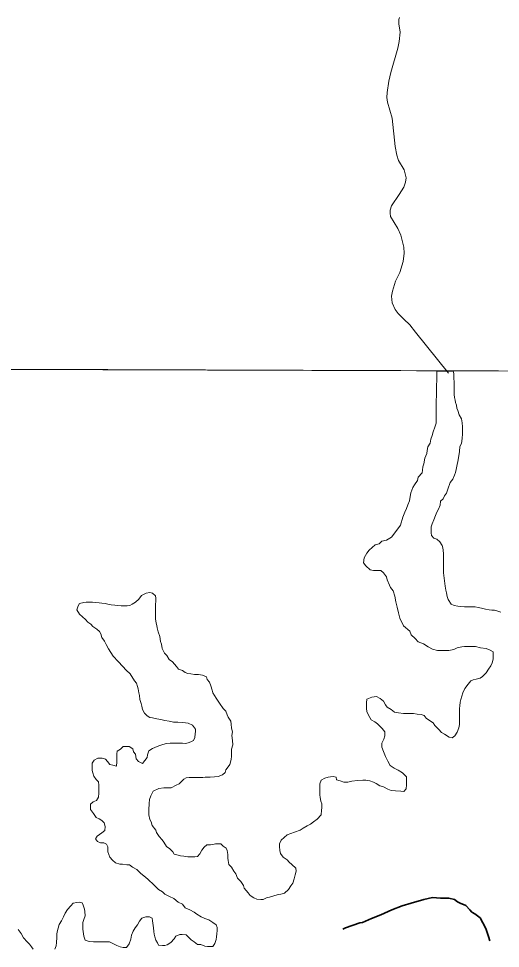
# Model space of a CAD drawing. Extents: x 553962 to 842807, y 8883888 to 9032388.
# Drawn here: x 587242 to 588036, y 8909009 to 8910543 of the extents above; entities that cross this region are included whole.
import ezdxf

# ---------------------------------------------------------------- set-up
doc = ezdxf.new("R2010")
doc.units = 0
doc.header["$LTSCALE"] = 20
doc.linetypes.add('LONG_DASH_SHORT_DASH', pattern=[9.9, 6, -1.2, 1.5, -1.2])
doc.layers.add('6', color=7, linetype='Continuous', lineweight=13)

msp = doc.modelspace()

# ---------------------------------------------------------------- linework, layer by layer
at = {"layer": '6'}
msp.add_line((574653.9, 8910009.29), (626625.69, 8909822.11), dxfattribs=at)
for points in [[(587869.82, 8910544.74), (587868.96, 8910541.53), (587868.61, 8910533.92), (587870.91, 8910520.7), (587869.32, 8910505.08), (587867.03, 8910494.06), (587855.59, 8910453.98), (587852.34, 8910439.55), (587849.38, 8910420.71), (587849.12, 8910412.9), (587850.12, 8910405.09), (587857.94, 8910378.46), (587862.49, 8910331.8), (587865.37, 8910317.38), (587868.38, 8910308.97), (587877.43, 8910293.56), (587880.73, 8910279.94), (587879.77, 8910272.73), (587876.78, 8910264.51), (587869.48, 8910252.48), (587856.46, 8910234.23), (587854.33, 8910227.02), (587854.18, 8910222.01), (587855.14, 8910216.61)], [(587855.14, 8910216.61), (587867.13, 8910196.39), (587872.02, 8910185.38), (587876.73, 8910165.96), (587876.73, 8910165.96), (587877.62, 8910155.75), (587876.08, 8910142.32), (587870.34, 8910123.88), (587863.46, 8910109.45), (587858.04, 8910093.22), (587856.79, 8910085), (587857.69, 8910073.79), (587862.82, 8910062.78), (587867.56, 8910056.37), (587877.08, 8910046.77), (587886.69, 8910037.54), (587896.1, 8910025.64), (587950.72, 8909957.78)], [(587958.45, 8909961.37), (587931.22, 8909960.76), (587931.17, 8909954.26), (587931.13, 8909949.25), (587931.1, 8909945.24), (587931.05, 8909938.73), (587931.01, 8909933.23), (587930.96, 8909926.72), (587930.91, 8909920.21), (587930.36, 8909913.2), (587930.3, 8909905.19), (587930.26, 8909899.68), (587930.21, 8909894.18), (587930.16, 8909887.17), (587930.11, 8909880.66), (587930.07, 8909875.65), (587928.02, 8909868.66), (587925.46, 8909861.16), (587923.91, 8909855.16), (587921.37, 8909849.17), (587920.32, 8909842.67), (587916.27, 8909836.19), (587915.22, 8909830.19), (587914.69, 8909825.68), (587911.62, 8909817.69), (587910.05, 8909808.19), (587908.52, 8909803.69), (587907.47, 8909797.69), (587907.44, 8909793.69), (587900.38, 8909786.22), (587899.34, 8909780.72), (587894.78, 8909773.74), (587891.75, 8909769.25), (587888.68, 8909760.76), (587887.13, 8909754.26), (587886.08, 8909747.26), (587883.53, 8909740.77), (587881.48, 8909734.77), (587878.43, 8909728.79), (587875.37, 8909720.29), (587871.27, 8909707.3), (587863.68, 8909696.84), (587856.61, 8909687.37), (587848.57, 8909682.42), (587840.55, 8909680.97), (587836.25, 8909676.62), (587829.84, 8909674.88), (587829.84, 8909674.88), (587819.93, 8909666.14), (587815.86, 8909660.9), (587811.78, 8909653.33), (587810.27, 8909645.12), (587814.23, 8909640.08), (587821.18, 8909633.53), (587827.18, 8909632.49), (587831.18, 8909632.46), (587835.18, 8909632.44), (587839.18, 8909632.41), (587843.65, 8909628.37), (587848.61, 8909621.83), (587849.57, 8909616.82), (587853.51, 8909608.28), (587854.98, 8909604.26), (587859.58, 8909599.12), (587862.3, 8909589.88)], [(587923.81, 8909709.46), (587926.36, 8909715.95), (587928.91, 8909722.94), (587931.45, 8909728.43), (587933.99, 8909733.43), (587937.05, 8909740.41), (587937.6, 8909746.92), (587941.63, 8909750.9), (587944.16, 8909755.39), (587947.2, 8909759.88), (587949.25, 8909766.87), (587953.34, 8909777.36), (587957.88, 8909782.84), (587960.43, 8909789.83), (587961.97, 8909794.33), (587963.5, 8909798.82), (587965.07, 8909807.32), (587966.11, 8909812.32), (587967.68, 8909821.33), (587968.73, 8909828.83), (587969.29, 8909836.84), (587972.33, 8909841.82), (587973.4, 8909850.33), (587973.46, 8909857.84), (587973.51, 8909865.35), (587973.54, 8909869.36), (587973.09, 8909875.87), (587972.15, 8909882.88), (587968.19, 8909889.42), (587965.75, 8909896.44), (587964.28, 8909900.46), (587963.81, 8909904.97), (587962.34, 8909909.49), (587961.87, 8909913.49), (587960.41, 8909918.01), (587959.94, 8909922.52), (587959.97, 8909926.53), (587960, 8909930.53), (587960.03, 8909934.54), (587960.06, 8909938.54), (587960.1, 8909943.05), (587959.65, 8909949.56), (587959.2, 8909956.07), (587958.73, 8909960.08), (587958.45, 8909961.37)], [(588036.75, 8909563.51), (588032.26, 8909565.54), (588026.27, 8909567.08), (588022.27, 8909567.11), (588017.77, 8909567.64), (588011.77, 8909568.68), (588004.78, 8909570.23), (587999.29, 8909571.27), (587994.79, 8909572.3), (587988.29, 8909572.34), (587982.79, 8909572.38), (587976.79, 8909572.42), (587970.29, 8909572.96), (587965.79, 8909573.49), (587959.8, 8909574.53), (587954.81, 8909577.07), (587949.86, 8909584.84), (587949.86, 8909584.84), (587948.45, 8909589.54), (587947.51, 8909595.65), (587946.1, 8909599.88), (587945.16, 8909606.47), (587945.16, 8909606.47), (587943.27, 8909619.63), (587943.27, 8909619.63), (587943.27, 8909619.63), (587942.2, 8909628.72), (587942.2, 8909628.72), (587942.26, 8909636.23), (587942.3, 8909641.74), (587942.33, 8909646.25), (587942.39, 8909653.26), (587942.44, 8909659.77), (587941.98, 8909665.78), (587941.01, 8909669.79), (587940.04, 8909673.8), (587936.59, 8909679.83), (587931.62, 8909683.87), (587926.63, 8909685.91), (587922.66, 8909689.94), (587922.19, 8909694.45), (587922.22, 8909698.45), (587922.27, 8909704.46), (587923.81, 8909709.46)], [(587462.53, 8909595.16), (587458.2, 8909596.03), (587451.72, 8909595.16), (587444.37, 8909591.27), (587440.04, 8909585.22), (587434.42, 8909580.47), (587428.8, 8909577.02), (587424.91, 8909574.86), (587420.56, 8909574.09), (587414.55, 8909574.13), (587410.55, 8909574.16), (587404.55, 8909574.7), (587400.06, 8909575.23), (587394.06, 8909575.77), (587388.56, 8909576.81), (587384.07, 8909577.84), (587379.07, 8909578.37), (587374.57, 8909578.9), (587368.07, 8909579.45), (587363.58, 8909579.98), (587359.57, 8909580), (587353.07, 8909580.05), (587349.07, 8909579.57), (587342.1, 8909578.06), (587340.01, 8909573.89), (587340.01, 8909573.89)], [(587467.41, 8909552.75), (587467.44, 8909556.76), (587467.49, 8909562.77), (587467.53, 8909567.77), (587467.56, 8909572.28), (587467.6, 8909576.79), (587467.63, 8909581.29), (587467.67, 8909586.8), (587467.2, 8909590.81), (587462.53, 8909595.16)], [(587862.3, 8909589.88), (587863.93, 8909580.63), (587866.1, 8909571.93), (587868.28, 8909562.69), (587870.46, 8909553.99), (587876.5, 8909541.03), (587886.94, 8909532.45), (587888.9, 8909526.43), (587895.86, 8909520.38), (587900.82, 8909514.84), (587909.29, 8909511.27), (587917.26, 8909506.72), (587924.23, 8909502.66), (587932.72, 8909500.61), (587936.72, 8909500.58), (587940.73, 8909500.55), (587946.73, 8909500.51), (587951.23, 8909500.48), (587959.24, 8909501.93), (587964.77, 8909504.9), (587972.78, 8909506.35), (587976.79, 8909507.32), (587980.79, 8909507.3), (587985.3, 8909507.27), (587989.3, 8909507.24), (587995.3, 8909507.2), (588003.29, 8909505.15), (588012.78, 8909503.58), (588019.26, 8909501.03), (588024.25, 8909498.5), (588024.21, 8909493.99), (588024.15, 8909485.98), (588022.6, 8909479.98), (588020.57, 8909474.99), (588016.52, 8909469.51), (588012.98, 8909463.52), (588006.93, 8909457.55)], [(587340.01, 8909573.89), (587337.5, 8909567.63), (587342.1, 8909560.53), (587351.85, 8909551.51), (587355.82, 8909547.48), (587360.8, 8909543.94), (587363.77, 8909539.92), (587370.74, 8909535.87), (587374.71, 8909531.84), (587377.18, 8909527.81), (587378.64, 8909521.8), (587383.1, 8909515.76), (587386.05, 8909510.23), (587390, 8909503.19), (587393.46, 8909497.16), (587397.41, 8909491.13), (587405.56, 8909482.1), (587413.38, 8909473.92), (587418.72, 8909467.88), (587425.47, 8909461.84), (587432.96, 8909450.55), (587435.93, 8909446.53), (587437.39, 8909441.01), (587438.86, 8909436.99), (587439.81, 8909430.48), (587440.78, 8909426.47), (587441.73, 8909419.45), (587443.68, 8909412.93), (587444.65, 8909408.92), (587445.61, 8909402.9), (587449.06, 8909396.87), (587453.53, 8909392.84), (587458.01, 8909389.8), (587462.51, 8909389.27), (587469.5, 8909387.72), (587476, 8909386.68), (587482.99, 8909385.13), (587489.98, 8909384.08), (587496.97, 8909382.53), (587503.98, 8909382.49), (587512.48, 8909381.93), (587520.97, 8909380.37), (587528.45, 8909377.32), (587533.4, 8909370.78), (587533.37, 8909366.77), (587532.84, 8909362.77), (587532.29, 8909356.76), (587529.76, 8909352.27), (587525.74, 8909349.8), (587521.22, 8909348.33), (587516.71, 8909347.35), (587511.71, 8909347.39), (587504.71, 8909347.43), (587497.71, 8909347.48), (587491.7, 8909347.52), (587485.2, 8909347.06), (587479.18, 8909345.6), (587472.66, 8909343.14), (587466.14, 8909340.68), (587462.12, 8909338.7), (587456.59, 8909334.73), (587454.04, 8909328.24), (587453.51, 8909324.24), (587449.97, 8909318.76), (587445.93, 8909314.28), (587439.45, 8909317.32), (587435.48, 8909321.85), (587434.54, 8909329.37), (587431.07, 8909333.4), (587430.11, 8909338.41), (587424.13, 8909341.96), (587420.13, 8909341.98), (587414.13, 8909342.02), (587409.59, 8909337.55), (587404.07, 8909334.58), (587403.53, 8909330.08), (587403.48, 8909323.57), (587403.43, 8909317.06), (587402.88, 8909309.55), (587396.89, 8909311.6), (587391.9, 8909312.63), (587387.93, 8909317.16), (587384.96, 8909321.19), (587379.47, 8909322.73), (587372.46, 8909322.77), (587365.94, 8909319.81), (587362.9, 8909314.82), (587362.84, 8909307.31), (587362.81, 8909302.81), (587363.78, 8909298.8), (587365.74, 8909293.28), (587369.2, 8909287.74), (587373.17, 8909283.71), (587374.13, 8909278.2), (587374.08, 8909271.69), (587374.03, 8909265.18), (587373.48, 8909258.68), (587369.93, 8909253.19), (587364.41, 8909250.72), (587359.88, 8909247.25), (587359.85, 8909242.74)], [(587517.94, 8909290.55), (587522.95, 8909291.02), (587529.95, 8909290.97), (587533.95, 8909290.94), (587540.95, 8909290.9), (587545.46, 8909290.87), (587549.46, 8909291.34), (587553.46, 8909291.32), (587557.47, 8909291.29), (587564.48, 8909292.24), (587570.48, 8909292.71), (587578, 8909295.16), (587582.04, 8909299.14), (587583.57, 8909303.63), (587587.34, 8909308.47), (587590.07, 8909312.56), (587592.12, 8909320.74), (587592.8, 8909326.2), (587592.8, 8909330.97), (587592.8, 8909337.8), (587594.85, 8909344.62), (587594.17, 8909352.12), (587593.49, 8909360.3), (587594.17, 8909366.44), (587592.8, 8909372.58), (587592.12, 8909378.72), (587591.44, 8909384.18), (587587.34, 8909390.32), (587585.3, 8909394.41), (587583.25, 8909400.55), (587579.15, 8909404.64), (587573.01, 8909413.51), (587573.01, 8909413.51), (587573.01, 8909413.51), (587573.01, 8909413.51), (587567.55, 8909421.69), (587562.03, 8909430.46), (587560.56, 8909434.97), (587558.61, 8909441.99), (587556.66, 8909448.52), (587552.69, 8909452.55), (587551.22, 8909457.06), (587544.74, 8909459.61), (587538.24, 8909460.66), (587531.74, 8909460.7), (587525.75, 8909461.74), (587520.75, 8909462.27), (587516.26, 8909464.31), (587511.78, 8909467.34), (587505.3, 8909469.89), (587501.83, 8909473.91), (587498.86, 8909477.94), (587495.39, 8909481.97), (587489.91, 8909485.51), (587485.96, 8909492.04), (587481.99, 8909496.08), (587478.54, 8909503.61), (587477.1, 8909511.13), (587475.63, 8909515.15), (587474.2, 8909523.67), (587471.75, 8909531.19), (587470.3, 8909537.71), (587469.33, 8909541.72), (587468.36, 8909545.74), (587467.41, 8909552.75)], [(588006.93, 8909457.55), (588002.91, 8909455.08), (587996.39, 8909453.12), (587991.38, 8909452.15), (587987.37, 8909450.67), (587983.32, 8909444.69), (587977.76, 8909437.72), (587974.21, 8909430.73), (587972.67, 8909425.24), (587971.12, 8909419.74), (587969.59, 8909415.24), (587969.04, 8909409.24), (587969.01, 8909404.73), (587968.94, 8909396.22), (587968.9, 8909390.21), (587968.86, 8909385.7), (587968.81, 8909378.69), (587967.76, 8909372.69), (587964.71, 8909365.7), (587961.16, 8909359.72), (587956.63, 8909356.24), (587951.64, 8909357.78), (587944.18, 8909362.33), (587939.2, 8909365.37), (587934.73, 8909369.91), (587928.28, 8909376.96), (587925.31, 8909380.98), (587919.34, 8909385.03), (587913.87, 8909389.07), (587910.39, 8909393.1), (587905.4, 8909394.64), (587898.91, 8909395.68), (587892.91, 8909396.72), (587886.41, 8909396.76), (587880.91, 8909396.8), (587876.41, 8909396.83), (587868.41, 8909397.88), (587861.42, 8909398.93), (587855.95, 8909402.97), (587849.47, 8909407.02), (587846.5, 8909411.05), (587843.55, 8909417.08), (587838.08, 8909421.12), (587831.6, 8909424.67), (587824.09, 8909423.71), (587816.06, 8909420.26), (587815.51, 8909414.26), (587815.44, 8909404.74), (587815.9, 8909399.73), (587818.86, 8909393.71), (587822.8, 8909386.17), (587829.28, 8909382.62), (587833.76, 8909379.59), (587841.2, 8909372.03), (587845.66, 8909366.49), (587845.61, 8909359.98), (587844.07, 8909354.48), (587840.52, 8909347.5), (587840.47, 8909340.99), (587843.42, 8909333.96), (587846.85, 8909325.43), (587850.3, 8909317.89), (587854.24, 8909310.86), (587861.21, 8909306.3), (587867.69, 8909303.26)], [(587867.69, 8909303.26), (587874.66, 8909298.7), (587881.11, 8909292.15), (587881.57, 8909285.64), (587881.51, 8909278.63), (587880.96, 8909272.13), (587876.93, 8909268.15), (587871.93, 8909268.68), (587862.93, 8909269.24), (587855.93, 8909269.79), (587850.45, 8909271.83), (587843.47, 8909275.38), (587837.48, 8909277.42), (587831.51, 8909280.96), (587827.02, 8909283.5), (587821.04, 8909285.54), (587814.04, 8909286.59), (587809.54, 8909286.62), (587800.53, 8909286.18), (587791.02, 8909284.74), (587784.5, 8909283.28), (587778, 8909283.32), (587772.01, 8909285.36), (587766.03, 8909287.41), (587765.06, 8909291.42), (587760.56, 8909292.45), (587756.06, 8909291.98), (587752.05, 8909291.5), (587746.54, 8909290.04), (587740.51, 8909286.57), (587738.46, 8909280.58), (587738.4, 8909272.57), (587738.37, 8909268.56), (587738.33, 8909262.55), (587738.79, 8909258.04), (587740.25, 8909252.03), (587741.71, 8909247.51)], [(587536.49, 8909160.74), (587531.99, 8909160.27), (587525.49, 8909160.31), (587520.48, 8909160.35), (587513.99, 8909161.39), (587508.49, 8909161.93), (587502.5, 8909163.47), (587498.01, 8909164.5), (587496.04, 8909168.52), (587491.07, 8909173.06), (587485.6, 8909177.1), (587481.15, 8909184.14), (587478.18, 8909188.17), (587473.22, 8909193.71), (587468.77, 8909200.24), (587467.8, 8909204.26), (587461.85, 8909211.81), (587460.4, 8909217.83), (587457.92, 8909221.85), (587456.48, 8909229.37), (587456.51, 8909233.37), (587456.55, 8909237.88), (587457.12, 8909247.89), (587457.18, 8909254.9), (587459.72, 8909260.89), (587463.28, 8909268.38), (587472.6, 8909272.69), (587472.6, 8909272.69), (587481.25, 8909273.79), (587486.83, 8909273.73), (587486.83, 8909273.73), (587493.33, 8909273.69), (587501.44, 8909278.23), (587506.43, 8909280.68), (587509.89, 8909284.09), (587513.92, 8909288.07), (587517.94, 8909290.55)], [(587359.85, 8909242.74), (587360.32, 8909238.23), (587365.27, 8909231.69), (587369.72, 8909225.15), (587374.2, 8909222.62), (587378.69, 8909220.09), (587382.66, 8909216.05), (587384.11, 8909210.04), (587383.56, 8909203.53), (587379.03, 8909199.55), (587375.01, 8909197.08), (587370.98, 8909194.1), (587368.45, 8909189.61), (587371.42, 8909185.59), (587376.4, 8909183.05), (587381.91, 8909183.01), (587386.39, 8909180.98), (587388.86, 8909176.46), (587388.83, 8909172.45), (587388.8, 8909168.45), (587390.26, 8909163.93), (587391.73, 8909159.41), (587396.2, 8909154.88), (587401.16, 8909150.34), (587408.65, 8909148.29), (587413.15, 8909148.26), (587420.15, 8909147.21), (587424.65, 8909146.68), (587429.38, 8909142.97), (587436.8, 8909139.02), (587443.23, 8909132.59), (587450.65, 8909126.66), (587455.11, 8909122.71), (587464.5, 8909113.81), (587472.02, 8909106.09), (587479, 8909102.54), (587482.97, 8909098.51), (587490.44, 8909094.46), (587497.42, 8909091.4), (587504.88, 8909085.35), (587511.86, 8909082.3), (587516.31, 8909076.26), (587523.79, 8909072.7), (587531.26, 8909068.65), (587535.74, 8909065.61), (587542.71, 8909061.06), (587548.69, 8909058.52), (587555.17, 8909055.97), (587562.15, 8909051.92), (587567.12, 8909047.88), (587569.08, 8909043.36), (587569.05, 8909038.36), (587568.5, 8909032.85), (587567.97, 8909028.35), (587567.44, 8909023.85), (587565.39, 8909017.35), (587561.85, 8909012.37), (587557.34, 8909012.4), (587553.34, 8909012.42), (587548.84, 8909012.95), (587541.86, 8909015.5), (587536.86, 8909015.54), (587530.89, 8909020.08), (587525.91, 8909023.12), (587522.44, 8909027.15), (587517.97, 8909031.68), (587511.47, 8909032.23), (587507.47, 8909031.75), (587500.95, 8909029.29), (587497.91, 8909024.81), (587492.86, 8909018.83), (587486.83, 8909014.87), (587482.82, 8909013.89), (587478.82, 8909013.92), (587472.32, 8909014.46), (587470.85, 8909018.48), (587467.88, 8909022.5), (587466.42, 8909028.02), (587464.96, 8909032.54), (587464.49, 8909037.05), (587464.04, 8909043.06), (587463.09, 8909050.57), (587462.62, 8909054.58), (587461.66, 8909059.09), (587457.17, 8909061.13), (587451.17, 8909061.17), (587444.65, 8909059.21), (587441.11, 8909054.22), (587437.56, 8909047.74), (587434.02, 8909043.26), (587430.48, 8909037.27), (587427.93, 8909030.78), (587426.38, 8909024.28), (587423.82, 8909016.79), (587419.27, 8909010.31), (587413.77, 8909010.34), (587409.27, 8909011.87), (587403.29, 8909013.92), (587398.31, 8909016.45), (587391.33, 8909020.01), (587383.83, 8909020.05)], [(587741.71, 8909247.51), (587741.66, 8909241), (587741.13, 8909237), (587740.58, 8909229.49), (587734.02, 8909222.02), (587727.98, 8909218.06), (587722.95, 8909214.09), (587717.43, 8909211.12), (587710.9, 8909207.66), (587705.87, 8909204.19), (587696.84, 8909200.74), (587684.3, 8909196.32), (587674.73, 8909187.87), (587671.68, 8909181.38), (587671.65, 8909177.37), (587672.6, 8909170.36), (587673.56, 8909165.85), (587678.01, 8909159.31), (587684.49, 8909155.26), (587687.96, 8909151.23), (587692.43, 8909147.69), (587698.89, 8909141.64), (587699.35, 8909136.63), (587697.81, 8909130.64), (587696.25, 8909123.64), (587693.7, 8909116.64), (587690.66, 8909112.16), (587686.61, 8909106.17), (587680.07, 8909100.21), (587674.05, 8909098.75), (587669.54, 8909097.78), (587661.02, 8909095.33), (587655.51, 8909093.86), (587651.5, 8909092.89), (587644.97, 8909089.93), (587640.97, 8909089.95), (587634.47, 8909090.5), (587629.49, 8909092.53), (587623.51, 8909096.58), (587620.04, 8909100.61), (587617.07, 8909104.63), (587613.6, 8909108.66), (587612.63, 8909112.67), (587608.18, 8909119.71), (587602.72, 8909124.76), (587599.77, 8909132.29), (587596.3, 8909136.31), (587592.86, 8909143.35), (587588.38, 8909147.38), (587586.93, 8909153.9), (587586.46, 8909157.91), (587586.51, 8909163.92), (587585.56, 8909170.43), (587584.09, 8909174.45), (587579.11, 8909177.49), (587575.14, 8909181.52), (587570.14, 8909181.55), (587566.13, 8909181.58), (587562.13, 8909180.6), (587558.12, 8909180.13), (587552.11, 8909179.67), (587547.8, 8909175.83), (587543.83, 8909171.37), (587540.25, 8909165.12), (587536.49, 8909160.74)], [(587383.83, 8909020.05), (587377.82, 8909020.09), (587371.32, 8909020.14), (587365.32, 8909020.18), (587357.82, 8909020.73), (587351.33, 8909022.77), (587348.88, 8909029.3), (587347.94, 8909036.81), (587347.47, 8909040.82), (587347.52, 8909047.33), (587347.55, 8909051.84), (587349.09, 8909056.83), (587351.14, 8909062.83), (587350.69, 8909069.84), (587350.22, 8909073.85), (587348.27, 8909080.37), (587346.3, 8909084.39), (587341.8, 8909085.42), (587337.8, 8909084.95), (587331.79, 8909083.49), (587327.75, 8909079.51), (587322.2, 8909073.04), (587318.15, 8909067.05), (587315.61, 8909061.06), (587312.06, 8909054.58), (587308.51, 8909048.59), (587306.96, 8909042.59), (587304.92, 8909036.6), (587304.39, 8909032.6), (587304.34, 8909027.09), (587304.28, 8909019.08), (587303.74, 8909013.07), (587301.19, 8909007.58)], [(587265.68, 8909007.82), (587262.71, 8909011.84), (587259.24, 8909015.87), (587255.77, 8909019.9), (587249.82, 8909026.45), (587245.87, 8909033.48), (587240.91, 8909040.03)]]:
    msp.add_lwpolyline(points, dxfattribs=at)
msp.add_lwpolyline([(596575.77, 8909932.4), (585614.83, 8909969.81), (585583.82, 8898914.37), (596544.75, 8898874.89)], close=True, dxfattribs=at)
at = {"layer": '6', "linetype": 'LONG_DASH_SHORT_DASH', "lineweight": 35}
msp.add_lwpolyline([(588018.63, 8909021.32), (588016.49, 8909028.73), (588012.07, 8909041.77), (588007.14, 8909051.3), (588002.69, 8909059.33), (587994.24, 8909065.88), (587989.26, 8909068.92), (587985.78, 8909072.94), (587979.33, 8909079.98), (587969.86, 8909083.53), (587965.37, 8909086.06), (587960.4, 8909089.59), (587951.41, 8909092.14), (587937.41, 8909092.21), (587924.42, 8909092.78), (587909.9, 8909089.85), (587888.86, 8909083.96), (587874.33, 8909079.53), (587857.28, 8909072.62), (587839.22, 8909064.71), (587823.68, 8909058.28), (587808.64, 8909051.85), (587804.13, 8909051.38), (587780.58, 8909042.99), (587776.52, 8909040.56)], dxfattribs=at)

doc.saveas('drawing.dxf')
